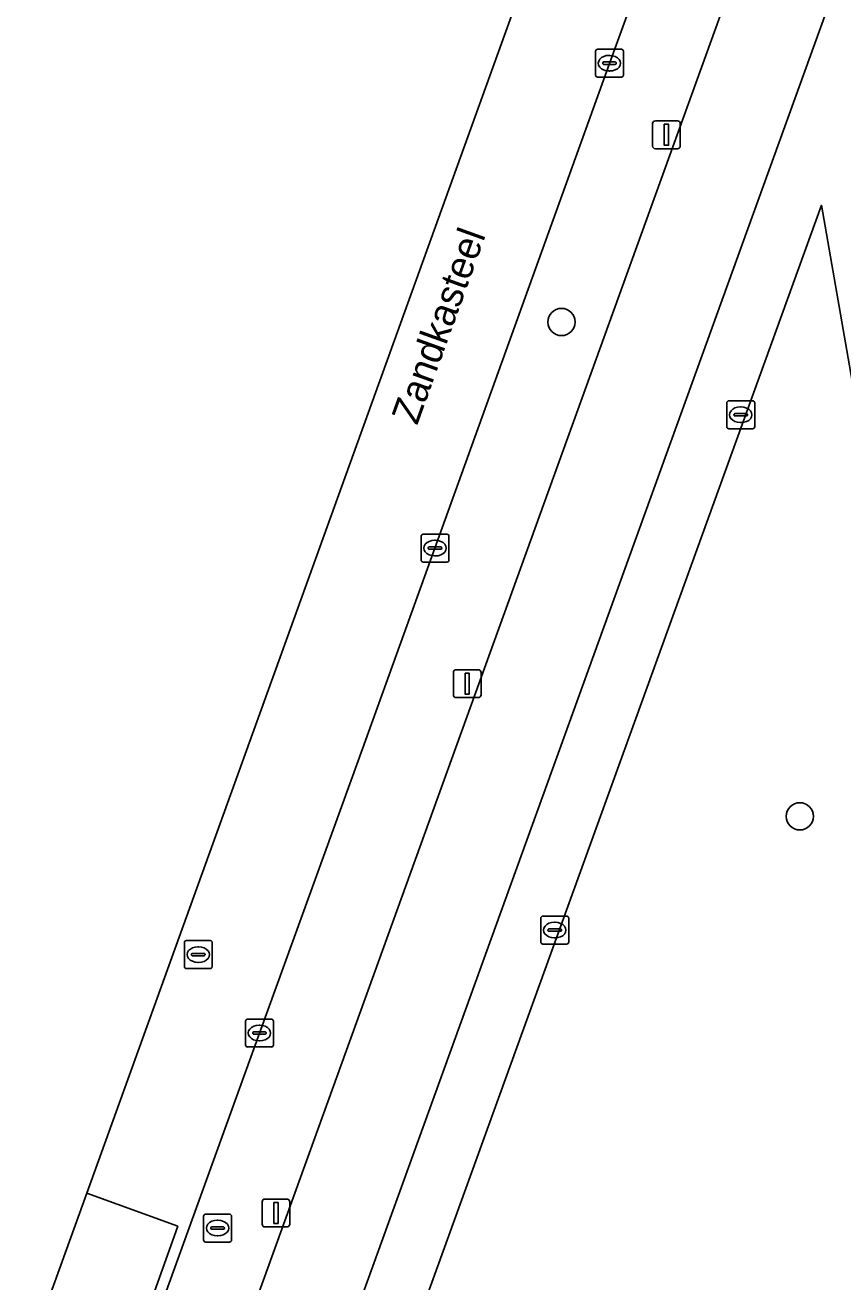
# Model space of a CAD drawing. Extents: x 156661 to 157576, y 383570 to 384425.
# Drawn here: x 156795.95 to 156825.27, y 384231.31 to 384276.37 of the extents above; entities that cross this region are included whole.
import ezdxf

# ---------------------------------------------------------------- set-up
doc = ezdxf.new("R2010")
doc.units = 0
for name, color, linetype in [('IMGEO_Berm_groen', 7, 'Continuous'), ('IMGEO_Boom', 7, 'Continuous'), ('IMGEO_Fietspad_open', 7, 'Continuous'), ('IMGEO_Groenvoorziening', 7, 'Continuous'), ('IMGEO_Kolk', 7, 'Continuous'), ('IMGEO_Lichtmast', 7, 'Continuous'), ('IMGEO_Openbare_ruimte_label', 7, 'Continuous'), ('IMGEO_Rijbaan_lokaal_open', 7, 'Continuous'), ('IMGEO_Rioolput', 7, 'Continuous'), ('IMGEO_Voetpad_open', 7, 'Continuous')]:
    doc.layers.add(name, color=color, linetype=linetype)

msp = doc.modelspace()

# ---------------------------------------------------------------- linework, layer by layer
at = {"layer": 'IMGEO_Berm_groen'}
msp.add_lwpolyline([(156822.516, 384281.28), (156821.409, 384287.513), (156820.538, 384285.07), (156819.013, 384280.795), (156816.899, 384274.997), (156810.646, 384257.622), (156807.886, 384250), (156804.351, 384240.236), (156798.075, 384222.87), (156795.01, 384214.401), (156793.934, 384211.426), (156793.474, 384210.156), (156795.883, 384207.536)], close=True, dxfattribs=at)
at = {"layer": 'IMGEO_Boom'}
for centre in [(156815.184, 384265.729), (156823.728, 384248.005)]:
    msp.add_circle(centre, 0.489, dxfattribs=at)
at = {"layer": 'IMGEO_Fietspad_open'}
for points in [[(156797.885, 384202.753), (156831.476, 384295.664), (156833.031, 384293.583), (156834.341, 384291.656), (156837.709, 384287.416), (156840.64, 384289.505), (156833.811, 384298.198)], [(156827.987, 384297.02), (156826.147, 384291.403), (156823.881, 384285.063), (156822.516, 384281.28), (156795.883, 384207.536), (156795.089, 384205.43), (156777.633, 384157.17), (156776.852, 384155.017), (156765.926, 384125.001)]]:
    msp.add_lwpolyline(points, dxfattribs=at)
at = {"layer": 'IMGEO_Groenvoorziening'}
msp.add_lwpolyline([(156831.616, 384229.116), (156824.508, 384269.917), (156800.216, 384202.772), (156814.804, 384186.583)], dxfattribs=at)
at = {"layer": 'IMGEO_Kolk'}
for p, q in [((156816.402, 384274.583), (156816.402, 384275.435)), ((156816.477, 384275.509), (156817.329, 384275.509)), ((156816.89, 384275.289), (156816.915, 384275.289)), ((156817.403, 384275.435), (156817.403, 384274.583)), ((156816.661, 384275.003), (156816.661, 384275.015)), ((156817.099, 384274.966), (156816.701, 384274.966)), ((156816.704, 384275.052), (156817.102, 384275.052)), ((156816.913, 384274.729), (156816.888, 384274.729)), ((156817.145, 384275.015), (156817.145, 384275.003)), ((156817.329, 384274.509), (156816.477, 384274.509)), ((156821.109, 384261.977), (156821.109, 384262.829)), ((156821.184, 384262.903), (156822.036, 384262.903)), ((156821.597, 384262.683), (156821.622, 384262.683)), ((156822.11, 384262.829), (156822.11, 384261.977)), ((156821.368, 384262.397), (156821.368, 384262.409)), ((156821.806, 384262.36), (156821.408, 384262.36)), ((156821.411, 384262.446), (156821.809, 384262.446)), ((156821.62, 384262.123), (156821.595, 384262.123)), ((156821.852, 384262.409), (156821.852, 384262.397)), ((156822.036, 384261.903), (156821.184, 384261.903)), ((156810.146, 384257.196), (156810.146, 384258.048)), ((156810.221, 384258.122), (156811.073, 384258.122)), ((156811.147, 384258.048), (156811.147, 384257.196)), ((156810.405, 384257.616), (156810.405, 384257.628)), ((156810.843, 384257.579), (156810.445, 384257.579)), ((156810.448, 384257.665), (156810.846, 384257.665)), ((156810.634, 384257.902), (156810.659, 384257.902)), ((156810.889, 384257.628), (156810.889, 384257.616)), ((156811.073, 384257.122), (156810.221, 384257.122)), ((156810.657, 384257.342), (156810.632, 384257.342)), ((156814.439, 384243.5), (156814.439, 384244.352)), ((156814.514, 384244.426), (156815.366, 384244.426)), ((156814.927, 384244.206), (156814.952, 384244.206)), ((156815.44, 384244.352), (156815.44, 384243.5)), ((156814.698, 384243.92), (156814.698, 384243.932)), ((156815.136, 384243.883), (156814.738, 384243.883)), ((156814.741, 384243.969), (156815.139, 384243.969)), ((156814.95, 384243.646), (156814.925, 384243.646)), ((156815.182, 384243.932), (156815.182, 384243.92)), ((156815.366, 384243.426), (156814.514, 384243.426)), ((156803.851, 384239.809), (156803.851, 384240.661)), ((156803.926, 384240.735), (156804.778, 384240.735)), ((156804.339, 384240.515), (156804.364, 384240.515)), ((156804.852, 384240.661), (156804.852, 384239.809)), ((156804.11, 384240.229), (156804.11, 384240.241)), ((156804.548, 384240.192), (156804.15, 384240.192)), ((156804.153, 384240.278), (156804.551, 384240.278)), ((156804.362, 384239.955), (156804.337, 384239.955)), ((156804.594, 384240.241), (156804.594, 384240.229)), ((156804.778, 384239.735), (156803.926, 384239.735))]:
    msp.add_line(p, q, dxfattribs=at)
for points in [[(156816.402, 384274.583), (156816.402, 384275.435)], [(156816.477, 384275.509), (156817.329, 384275.509)], [(156817.403, 384275.435), (156817.403, 384274.583)], [(156817.329, 384274.509), (156816.477, 384274.509)], [(156821.109, 384261.977), (156821.109, 384262.829)], [(156821.184, 384262.903), (156822.036, 384262.903)], [(156822.11, 384262.829), (156822.11, 384261.977)], [(156822.036, 384261.903), (156821.184, 384261.903)], [(156810.146, 384257.196), (156810.146, 384258.048)], [(156810.221, 384258.122), (156811.073, 384258.122)], [(156811.147, 384258.048), (156811.147, 384257.196)], [(156811.073, 384257.122), (156810.221, 384257.122)], [(156814.439, 384243.5), (156814.439, 384244.352)], [(156814.514, 384244.426), (156815.366, 384244.426)], [(156815.44, 384244.352), (156815.44, 384243.5)], [(156815.366, 384243.426), (156814.514, 384243.426)], [(156803.851, 384239.809), (156803.851, 384240.661)], [(156803.926, 384240.735), (156804.778, 384240.735)], [(156804.852, 384240.661), (156804.852, 384239.809)], [(156804.778, 384239.735), (156803.926, 384239.735)]]:
    msp.add_lwpolyline(points, dxfattribs=at)
for centre, radius, start, end in [((156816.479, 384275.433), 0.0765, 91.552, 178.448), ((156816.479, 384275.433), 0.0765, 91.552, 178.448), ((156817.327, 384275.433), 0.0765, 1.552, 88.448), ((156817.327, 384275.433), 0.0765, 1.552, 88.448), ((156816.701, 384275.012), 0.0403, 85.8775, 175.7526), ((156816.698, 384275.002), 0.0366, 178.938, 274.7102), ((156817.102, 384275.009), 0.043, 264.8664, 352.4533), ((156817.106, 384275.014), 0.0386, 1.7309, 96.639), ((156816.479, 384274.585), 0.0765, 181.552, 268.448), ((156816.479, 384274.585), 0.0765, 181.552, 268.448), ((156817.327, 384274.585), 0.0765, 271.552, 358.448), ((156817.327, 384274.585), 0.0765, 271.552, 358.448), ((156821.186, 384262.827), 0.0765, 91.552, 178.448), ((156821.186, 384262.827), 0.0765, 91.552, 178.448), ((156822.034, 384262.827), 0.0765, 1.552, 88.448), ((156822.034, 384262.827), 0.0765, 1.552, 88.448), ((156821.408, 384262.406), 0.0403, 85.8775, 175.7526), ((156821.405, 384262.396), 0.0366, 178.938, 274.7102), ((156821.809, 384262.403), 0.043, 264.8664, 352.4533), ((156821.813, 384262.408), 0.0386, 1.7309, 96.639), ((156821.186, 384261.979), 0.0765, 181.552, 268.448), ((156821.186, 384261.979), 0.0765, 181.552, 268.448), ((156822.034, 384261.979), 0.0765, 271.552, 358.448), ((156822.034, 384261.979), 0.0765, 271.552, 358.448), ((156810.223, 384258.046), 0.0765, 91.552, 178.448), ((156810.223, 384258.046), 0.0765, 91.552, 178.448), ((156811.071, 384258.046), 0.0765, 1.552, 88.448), ((156811.071, 384258.046), 0.0765, 1.552, 88.448), ((156810.445, 384257.625), 0.0403, 85.8775, 175.7526), ((156810.442, 384257.615), 0.0366, 178.938, 274.7102), ((156810.846, 384257.622), 0.043, 264.8664, 352.4533), ((156810.85, 384257.627), 0.0386, 1.7309, 96.639), ((156810.223, 384257.198), 0.0765, 181.552, 268.448), ((156810.223, 384257.198), 0.0765, 181.552, 268.448), ((156811.071, 384257.198), 0.0765, 271.552, 358.448), ((156811.071, 384257.198), 0.0765, 271.552, 358.448), ((156814.516, 384244.35), 0.0765, 91.552, 178.448), ((156814.516, 384244.35), 0.0765, 91.552, 178.448), ((156815.364, 384244.35), 0.0765, 1.552, 88.448), ((156815.364, 384244.35), 0.0765, 1.552, 88.448), ((156814.738, 384243.929), 0.0403, 85.8775, 175.7526), ((156814.735, 384243.919), 0.0366, 178.938, 274.7102), ((156815.139, 384243.926), 0.043, 264.8664, 352.4533), ((156815.143, 384243.931), 0.0386, 1.7309, 96.639), ((156814.516, 384243.502), 0.0765, 181.552, 268.448), ((156814.516, 384243.502), 0.0765, 181.552, 268.448), ((156815.364, 384243.502), 0.0765, 271.552, 358.448), ((156815.364, 384243.502), 0.0765, 271.552, 358.448), ((156803.928, 384240.659), 0.0765, 91.552, 178.448), ((156803.928, 384240.659), 0.0765, 91.552, 178.448), ((156804.776, 384240.659), 0.0765, 1.552, 88.448), ((156804.776, 384240.659), 0.0765, 1.552, 88.448), ((156804.15, 384240.238), 0.0403, 85.8775, 175.7526), ((156804.147, 384240.228), 0.0366, 178.938, 274.7102), ((156804.551, 384240.235), 0.043, 264.8664, 352.4533), ((156804.555, 384240.24), 0.0386, 1.7309, 96.639), ((156803.928, 384239.811), 0.0765, 181.552, 268.448), ((156803.928, 384239.811), 0.0765, 181.552, 268.448), ((156804.776, 384239.811), 0.0765, 271.552, 358.448), ((156804.776, 384239.811), 0.0765, 271.552, 358.448)]:
    msp.add_arc(centre, radius, start, end, dxfattribs=at)
for centre, major_axis, ratio, start_param, end_param in [((156816.889, 384275.009), (-0.387, 0.002), 0.722429, 4.712389, 7.853982), ((156816.914, 384275.009), (-0.39, 0.002), 0.717154, 1.570796, 4.712389), ((156821.596, 384262.403), (-0.387, 0.002), 0.722429, 4.712389, 7.853982), ((156821.621, 384262.403), (-0.39, 0.002), 0.717154, 1.570796, 4.712389), ((156810.633, 384257.622), (-0.387, 0.002), 0.722429, 4.712389, 7.853982), ((156810.658, 384257.622), (-0.39, 0.002), 0.717154, 1.570796, 4.712389), ((156814.926, 384243.926), (-0.387, 0.002), 0.722429, 4.712389, 7.853982), ((156814.951, 384243.926), (-0.39, 0.002), 0.717154, 1.570796, 4.712389), ((156804.338, 384240.235), (-0.387, 0.002), 0.722429, 4.712389, 7.853982), ((156804.363, 384240.235), (-0.39, 0.002), 0.717154, 1.570796, 4.712389)]:
    msp.add_ellipse(centre, major_axis=major_axis, ratio=ratio, start_param=start_param, end_param=end_param, dxfattribs=at)
at = {"layer": 'IMGEO_Lichtmast'}
for p, q in [((156818.45, 384272.042), (156818.45, 384272.842)), ((156818.45, 384272.842), (156818.45, 384272.042)), ((156818.55, 384272.942), (156819.34, 384272.942)), ((156819.34, 384272.942), (156818.55, 384272.942)), ((156819.44, 384272.842), (156819.44, 384272.042)), ((156819.44, 384272.042), (156819.44, 384272.842)), ((156819.34, 384271.942), (156818.55, 384271.942)), ((156818.55, 384271.942), (156819.34, 384271.942)), ((156811.307, 384252.362), (156811.307, 384253.162)), ((156811.307, 384253.162), (156811.307, 384252.362)), ((156811.407, 384253.262), (156812.197, 384253.262)), ((156812.197, 384253.262), (156811.407, 384253.262)), ((156812.297, 384253.162), (156812.297, 384252.362)), ((156812.297, 384252.362), (156812.297, 384253.162)), ((156812.197, 384252.262), (156811.407, 384252.262)), ((156811.407, 384252.262), (156812.197, 384252.262)), ((156804.447, 384233.385), (156804.447, 384234.185)), ((156804.447, 384234.185), (156804.447, 384233.385)), ((156804.547, 384234.285), (156805.337, 384234.285)), ((156805.337, 384234.285), (156804.547, 384234.285)), ((156805.437, 384234.185), (156805.437, 384233.385)), ((156805.437, 384233.385), (156805.437, 384234.185)), ((156805.337, 384233.285), (156804.547, 384233.285)), ((156804.547, 384233.285), (156805.337, 384233.285))]:
    msp.add_line(p, q, dxfattribs=at)
for points in [[(156818.87, 384272.817), (156819.02, 384272.817), (156819.02, 384272.067), (156818.87, 384272.067), (156818.87, 384272.817)], [(156811.727, 384253.137), (156811.877, 384253.137), (156811.877, 384252.387), (156811.727, 384252.387), (156811.727, 384253.137)], [(156804.867, 384234.16), (156805.017, 384234.16), (156805.017, 384233.41), (156804.867, 384233.41), (156804.867, 384234.16)]]:
    msp.add_lwpolyline(points, dxfattribs=at)
for centre, start, end in [((156818.55, 384272.842), 90, 180), ((156818.55, 384272.842), 90, 180), ((156819.34, 384272.842), 0, 90), ((156819.34, 384272.842), 360, 90), ((156818.55, 384272.042), 180, 270), ((156818.55, 384272.042), 180, 270), ((156819.34, 384272.042), 270, 0), ((156819.34, 384272.042), 270, 0), ((156811.407, 384253.162), 90, 180), ((156811.407, 384253.162), 90, 180), ((156812.197, 384253.162), 0, 90), ((156812.197, 384253.162), 360, 90), ((156811.407, 384252.362), 180, 270), ((156811.407, 384252.362), 180, 270), ((156812.197, 384252.362), 270, 0), ((156812.197, 384252.362), 270, 0), ((156804.547, 384234.185), 90, 180), ((156804.547, 384234.185), 90, 180), ((156805.337, 384234.185), 0, 90), ((156805.337, 384234.185), 360, 90), ((156804.547, 384233.385), 180, 270), ((156804.547, 384233.385), 180, 270), ((156805.337, 384233.385), 270, 0), ((156805.337, 384233.385), 270, 0)]:
    msp.add_arc(centre, 0.1, start, end, dxfattribs=at)
at = {"layer": 'IMGEO_Rijbaan_lokaal_open'}
msp.add_lwpolyline([(156764.651, 384130.687), (156769.391, 384143.716), (156773.276, 384154.434), (156774.062, 384156.603), (156792.708, 384208.042), (156793.211, 384209.429), (156793.373, 384209.876), (156793.474, 384210.156), (156793.934, 384211.426), (156795.01, 384214.401), (156798.075, 384222.87), (156804.351, 384240.236), (156807.886, 384250), (156810.646, 384257.622), (156816.899, 384274.997), (156819.013, 384280.795), (156820.538, 384285.07), (156816.868, 384286.362), (156798.157, 384234.489), (156801.423, 384233.306), (156799.678, 384228.422), (156796.393, 384229.598)], dxfattribs=at)
msp.add_lwpolyline([(156796.393, 384229.598), (156799.678, 384228.422), (156801.423, 384233.306), (156798.157, 384234.489)], close=True, dxfattribs=at)
at = {"layer": 'IMGEO_Rioolput'}
for p, q in [((156801.733, 384243.549), (156802.585, 384243.549)), ((156801.658, 384242.623), (156801.658, 384243.475)), ((156801.96, 384243.092), (156802.358, 384243.092)), ((156802.146, 384243.329), (156802.171, 384243.329)), ((156802.659, 384243.475), (156802.659, 384242.623)), ((156801.917, 384243.043), (156801.917, 384243.055)), ((156802.355, 384243.006), (156801.957, 384243.006)), ((156802.169, 384242.769), (156802.144, 384242.769)), ((156802.401, 384243.055), (156802.401, 384243.043)), ((156802.585, 384242.549), (156801.733, 384242.549)), ((156802.35, 384232.817), (156802.35, 384233.669)), ((156802.425, 384233.743), (156803.277, 384233.743)), ((156803.351, 384233.669), (156803.351, 384232.817)), ((156802.609, 384233.237), (156802.609, 384233.249)), ((156803.047, 384233.2), (156802.649, 384233.2)), ((156802.652, 384233.286), (156803.05, 384233.286)), ((156802.838, 384233.523), (156802.863, 384233.523)), ((156803.093, 384233.249), (156803.093, 384233.237)), ((156803.277, 384232.743), (156802.425, 384232.743)), ((156802.861, 384232.963), (156802.836, 384232.963))]:
    msp.add_line(p, q, dxfattribs=at)
for points in [[(156801.733, 384243.549), (156802.585, 384243.549)], [(156801.658, 384242.623), (156801.658, 384243.475)], [(156802.659, 384243.475), (156802.659, 384242.623)], [(156802.585, 384242.549), (156801.733, 384242.549)], [(156802.35, 384232.817), (156802.35, 384233.669)], [(156802.425, 384233.743), (156803.277, 384233.743)], [(156803.351, 384233.669), (156803.351, 384232.817)], [(156803.277, 384232.743), (156802.425, 384232.743)]]:
    msp.add_lwpolyline(points, dxfattribs=at)
for centre, radius, start, end in [((156801.735, 384243.473), 0.0765, 91.552, 178.448), ((156801.735, 384243.473), 0.0765, 91.552, 178.448), ((156802.583, 384243.473), 0.0765, 1.552, 88.448), ((156802.583, 384243.473), 0.0765, 1.552, 88.448), ((156801.957, 384243.052), 0.0403, 85.8775, 175.7526), ((156802.362, 384243.054), 0.0386, 1.7309, 96.639), ((156801.954, 384243.042), 0.0366, 178.938, 274.7102), ((156802.358, 384243.049), 0.043, 264.8664, 352.4533), ((156801.735, 384242.625), 0.0765, 181.552, 268.448), ((156801.735, 384242.625), 0.0765, 181.552, 268.448), ((156802.583, 384242.625), 0.0765, 271.552, 358.448), ((156802.583, 384242.625), 0.0765, 271.552, 358.448), ((156802.427, 384233.667), 0.0765, 91.552, 178.448), ((156802.427, 384233.667), 0.0765, 91.552, 178.448), ((156803.275, 384233.667), 0.0765, 1.552, 88.448), ((156803.275, 384233.667), 0.0765, 1.552, 88.448), ((156802.649, 384233.246), 0.0403, 85.8775, 175.7526), ((156802.646, 384233.236), 0.0366, 178.938, 274.7102), ((156803.05, 384233.243), 0.043, 264.8664, 352.4533), ((156803.054, 384233.248), 0.0386, 1.7309, 96.639), ((156802.427, 384232.819), 0.0765, 181.552, 268.448), ((156802.427, 384232.819), 0.0765, 181.552, 268.448), ((156803.275, 384232.819), 0.0765, 271.552, 358.448), ((156803.275, 384232.819), 0.0765, 271.552, 358.448)]:
    msp.add_arc(centre, radius, start, end, dxfattribs=at)
for centre, major_axis, ratio, start_param, end_param in [((156802.145, 384243.049), (-0.387, 0.002), 0.722429, 4.712389, 7.853982), ((156802.17, 384243.049), (-0.39, 0.002), 0.717154, 1.570796, 4.712389), ((156802.837, 384233.243), (-0.387, 0.002), 0.722429, 4.712389, 7.853982), ((156802.862, 384233.243), (-0.39, 0.002), 0.717154, 1.570796, 4.712389)]:
    msp.add_ellipse(centre, major_axis=major_axis, ratio=ratio, start_param=start_param, end_param=end_param, dxfattribs=at)
at = {"layer": 'IMGEO_Voetpad_open'}
for points in [[(156833.596, 384229.48), (156833.252, 384231.321), (156827.588, 384263.946), (156825.885, 384273.753), (156826.603, 384275.746), (156833.031, 384293.583), (156831.476, 384295.664), (156797.885, 384202.753)], [(156800.216, 384202.772), (156824.508, 384269.917), (156831.616, 384229.116)]]:
    msp.add_lwpolyline(points, dxfattribs=at)

# ---------------------------------------------------------------- texts
at = {"layer": 'IMGEO_Openbare_ruimte_label'}
msp.add_text('Zandkasteel', height=1, rotation=70.1882, dxfattribs=at).set_placement((156810.006, 384262.004))

doc.saveas('drawing.dxf')
